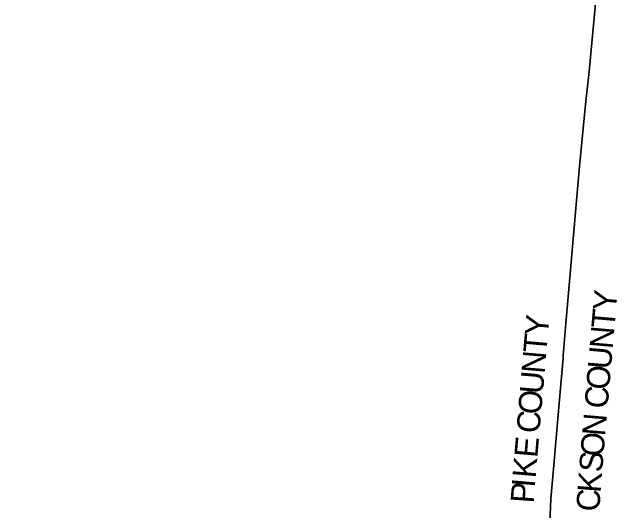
# Model space of a CAD drawing. Extents: x 1624196 to 2029251, y 146837 to 440034.
# Drawn here: x 1858198 to 1884258, y 349529 to 371005 of the extents above; entities that cross this region are included whole.
import ezdxf

# ---------------------------------------------------------------- set-up
doc = ezdxf.new("R2010")
doc.units = 0
doc.layers.add('GM_X_Adjacent_County', color=7, linetype='Continuous')
doc.layers.add('GM_X_Adjacent_County_Text', color=7, linetype='Continuous')

msp = doc.modelspace()

# ---------------------------------------------------------------- linework, layer by layer
at = {"layer": 'GM_X_Adjacent_County'}
for points in [[(1883386, 372010), (1883061, 368444), (1882904, 367026), (1882647, 364366), (1882063, 357591), (1881945, 356213), (1881936, 356109), (1881811, 354649), (1881526, 351343), (1881415, 350049), (1881322, 347941), (1881166, 345493), (1878346, 345682), (1874430, 345924), (1871549, 346086), (1870033, 346179), (1867333, 346362), (1865771, 346465), (1860040, 346806), (1858312, 346913), (1856863, 346996)], [(1881322, 347941), (1881415, 350049), (1881526, 351343), (1881811, 354649), (1881936, 356109), (1881945, 356213), (1882063, 357591), (1882647, 364366), (1882904, 367026), (1883061, 368444), (1883386, 372010)]]:
    msp.add_lwpolyline(points, dxfattribs=at)

# ---------------------------------------------------------------- texts
at = {"layer": 'GM_X_Adjacent_County_Text'}
for s, rotation, p in [('Y', 85.0764, (1884214, 358108)), ('T', 85.0762, (1884150, 357362)), ('Y', 85.0811, (1881279, 357039)), ('N', 85.0764, (1884074, 356481)), ('T', 85.0811, (1881215, 356295)), ('U', 85.0756, (1883998, 355600)), ('N', 85.0845, (1881140, 355416)), ('O', 85.0768, (1883922, 354719)), ('U', 85.0856, (1881064, 354536)), ('O', 85.0874, (1880989, 353657)), ('C', 85.0775, (1883852, 353908)), ('C', 85.0865, (1880919, 352845)), ('N', 85.0789, (1883750, 352724)), ('O', 85.1182, (1883675, 351843)), ('E', 85.0862, (1880829, 351796)), ('K', 85.0877, (1880753, 350917)), ('S', 85.2714, (1883619, 351169)), ('K', 85.655, (1883552, 350289)), ('I', 85.0935, (1880718, 350511)), ('P', 85.9971, (1880671, 349838)), ('C', 86.0627, (1883497, 349478))]:
    msp.add_text(s, height=1000, rotation=rotation, dxfattribs=at).set_placement(p)

doc.saveas('drawing.dxf')
